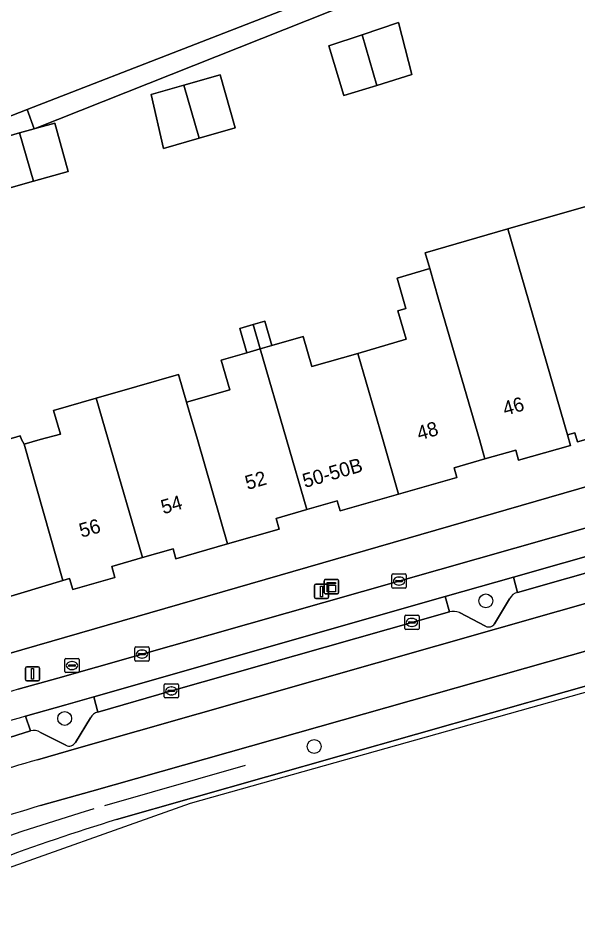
# Model space of a CAD drawing. Extents: x 161798 to 162385, y 382315 to 382833.
# Drawn here: x 162189.2 to 162228.5, y 382466.3 to 382529.7 of the extents above; entities that cross this region are included whole.
import ezdxf

# ---------------------------------------------------------------- set-up
doc = ezdxf.new("R2010")
doc.units = 0
for name, color, linetype in [('IMGEO_Berm_groen', 7, 'Continuous'), ('IMGEO_Berm_open', 7, 'Continuous'), ('IMGEO_Boom', 7, 'Continuous'), ('IMGEO_Brandkraan', 7, 'Continuous'), ('IMGEO_Erf', 7, 'Continuous'), ('IMGEO_Fietspad_open', 7, 'Continuous'), ('IMGEO_Hek', 7, 'Continuous'), ('IMGEO_Kast', 7, 'Continuous'), ('IMGEO_Kolk', 7, 'Continuous'), ('IMGEO_Lichtmast', 7, 'Continuous'), ('IMGEO_Pand', 7, 'Continuous'), ('IMGEO_Pand_nummerreeks', 7, 'Continuous'), ('IMGEO_Parkeervlak_open', 7, 'Continuous'), ('IMGEO_Rijbaan_lokaal_gesloten', 7, 'Continuous'), ('IMGEO_Voetpad_open', 7, 'Continuous')]:
    doc.layers.add(name, color=color, linetype=linetype)

msp = doc.modelspace()

# ---------------------------------------------------------------- linework, layer by layer
at = {"layer": 'IMGEO_Berm_groen'}
for points in [[(162280.595, 382500), (162273.843, 382497.909), (162253.573, 382492.078), (162194.344, 382475.272), (162190.754, 382474.253)], [(162196.083, 382473.27), (162254.078, 382489.776), (162276.34, 382496.076)], [(162224.276, 382489.255), (162224.001, 382490.332), (162219.188, 382488.959), (162219.491, 382487.892)], [(162222.667, 382487.051), (162223.717, 382488.812)], [(162220.189, 382487.838), (162222.02, 382486.877)], [(162194.767, 382480.835), (162194.496, 382481.917), (162192.521, 382481.354), (162189.689, 382480.547), (162190.041, 382479.519)], [(162193.2, 382478.695), (162194.252, 382480.421)], [(162190.743, 382479.406), (162192.521, 382478.51)]]:
    msp.add_lwpolyline(points, dxfattribs=at)
for centre, radius, start, end in [((162224.464, 382488.444), 0.833, 103.04789, 153.74481), ((162219.76, 382486.826), 1.099, 67.00181, 104.15057), ((162222.247, 382487.321), 0.499, 242.90364, 327.20158), ((162194.992, 382480.028), 0.838, 105.57995, 152.01051), ((162190.251, 382478.589), 0.953, 58.9619, 102.74934), ((162192.767, 382478.945), 0.5, 240.5103, 329.97138), ((162228.65, 382344.283), 135.383, 106.25552, 113.06268), ((162242.027, 382324.056), 156.127, 107.11411, 113.74549)]:
    msp.add_arc(centre, radius, start, end, dxfattribs=at)
at = {"layer": 'IMGEO_Berm_open'}
for points in [[(162251.566, 382497.017), (162253.771, 382497.648), (162253.443, 382498.728), (162252.125, 382498.353), (162224.001, 382490.332), (162224.276, 382489.255), (162234.717, 382492.227)], [(162219.491, 382487.892), (162219.188, 382488.959), (162194.496, 382481.917), (162194.767, 382480.835), (162199.942, 382482.327)]]:
    msp.add_lwpolyline(points, close=True, dxfattribs=at)
msp.add_lwpolyline([(162181.656, 382476.81), (162185.663, 382478.139), (162190.041, 382479.519), (162189.689, 382480.547)], dxfattribs=at)
msp.add_arc((162233.268, 382330.005), 156.723, 106.14456, 111.62285, dxfattribs=at)
at = {"layer": 'IMGEO_Boom'}
for centre in [(162222.05, 382488.655), (162192.447, 382480.389), (162209.977, 382478.413)]:
    msp.add_circle(centre, 0.489, dxfattribs=at)
at = {"layer": 'IMGEO_Brandkraan'}
for p, q in [((162192.458, 382483.684), (162192.458, 382484.536)), ((162192.533, 382484.61), (162193.385, 382484.61)), ((162193.459, 382484.536), (162193.459, 382483.684)), ((162192.717, 382484.104), (162192.717, 382484.116)), ((162193.155, 382484.067), (162192.757, 382484.067)), ((162192.76, 382484.153), (162193.158, 382484.153)), ((162192.946, 382484.39), (162192.971, 382484.39)), ((162193.201, 382484.116), (162193.201, 382484.104)), ((162193.385, 382483.61), (162192.533, 382483.61)), ((162192.969, 382483.83), (162192.944, 382483.83))]:
    msp.add_line(p, q, dxfattribs=at)
for points in [[(162192.458, 382483.684), (162192.458, 382484.536)], [(162192.533, 382484.61), (162193.385, 382484.61)], [(162193.459, 382484.536), (162193.459, 382483.684)], [(162193.385, 382483.61), (162192.533, 382483.61)]]:
    msp.add_lwpolyline(points, dxfattribs=at)
for centre, radius, start, end in [((162192.535, 382484.534), 0.0765, 91.55205, 178.44795), ((162192.535, 382484.534), 0.0765, 91.55205, 178.44795), ((162193.383, 382484.534), 0.0765, 1.55205, 88.44795), ((162193.383, 382484.534), 0.0765, 1.55205, 88.44795), ((162192.757, 382484.113), 0.0403, 85.87752, 175.75265), ((162192.754, 382484.103), 0.0366, 178.93798, 274.71019), ((162193.158, 382484.11), 0.043, 264.86636, 352.45326), ((162193.162, 382484.115), 0.0386, 1.73085, 96.63898), ((162192.535, 382483.686), 0.0765, 181.55205, 268.44795), ((162192.535, 382483.686), 0.0765, 181.55205, 268.44795), ((162193.383, 382483.686), 0.0765, 271.55205, 358.44795), ((162193.383, 382483.686), 0.0765, 271.55205, 358.44795)]:
    msp.add_arc(centre, radius, start, end, dxfattribs=at)
for centre, major_axis, ratio, start_param, end_param in [((162192.945, 382484.11), (-0.387, 0.002), 0.722429, 4.712389, 7.853982), ((162192.97, 382484.11), (-0.39, 0.002), 0.717154, 1.570796, 4.712389)]:
    msp.add_ellipse(centre, major_axis=major_axis, ratio=ratio, start_param=start_param, end_param=end_param, dxfattribs=at)
at = {"layer": 'IMGEO_Erf'}
for points in [[(162219.043, 382533.313), (162190.372, 382521.886), (162191.748, 382522.272), (162192.702, 382518.872), (162190.244, 382518.182), (162188.035, 382517.562)], [(162187.081, 382520.962), (162189.262, 382521.574), (162190.297, 382521.865), (162189.806, 382523.221), (162180.309, 382519.521)], [(162188.454, 382500), (162189.318, 382500.271), (162189.399, 382500), (162189.593, 382499.683), (162190.731, 382500), (162192.141, 382500.393), (162191.662, 382502.043), (162194.664, 382502.915), (162197.517, 382503.744), (162200.44, 382504.593), (162201.009, 382502.628), (162204.061, 382503.514), (162203.456, 382505.598), (162205.25, 382506.119), (162204.756, 382507.826), (162205.69, 382508.096), (162206.515, 382508.335), (162207.008, 382506.629), (162209.208, 382507.268), (162209.828, 382505.135), (162213.043, 382506.069), (162216.453, 382507.059), (162215.873, 382509.056), (162216.431, 382509.218), (162215.808, 382511.364), (162218.114, 382512.034), (162217.793, 382513.153), (162223.59, 382514.823), (162229.232, 382516.449)], [(162231.477, 382500.702), (162228.499, 382499.84), (162228.313, 382500.484), (162227.784, 382500.331), (162227.997, 382499.598), (162224.353, 382498.552), (162224.149, 382499.264), (162221.984, 382498.643), (162219.818, 382498.022), (162220.015, 382497.337), (162215.911, 382496.16), (162211.812, 382494.984), (162211.609, 382495.691), (162209.459, 382495.075), (162207.309, 382494.458), (162207.526, 382493.701), (162203.895, 382492.66), (162200.264, 382491.618), (162200.064, 382492.318), (162197.91, 382491.7), (162195.753, 382491.081), (162195.977, 382490.299), (162193.013, 382489.449), (162192.786, 382490.242), (162192.314, 382490.1), (162186.388, 382488.315)], [(162170.756, 382478.827), (162179.692, 382482.178), (162187.464, 382484.653), (162240.584, 382500)]]:
    msp.add_lwpolyline(points, dxfattribs=at)
for points in [[(162214.377, 382524.922), (162212.077, 382524.211), (162211.013, 382527.708), (162213.346, 382528.485), (162215.899, 382529.336), (162216.855, 382525.688)], [(162201.897, 382521.205), (162199.395, 382520.493), (162198.525, 382524.276), (162200.819, 382524.929), (162203.378, 382525.657), (162204.439, 382521.928)]]:
    msp.add_lwpolyline(points, close=True, dxfattribs=at)
at = {"layer": 'IMGEO_Fietspad_open'}
for points in [[(162270.134, 382505.503), (162251.815, 382500.25), (162250.936, 382500), (162191.958, 382483.232), (162189.171, 382482.44)], [(162189.689, 382480.547), (162192.521, 382481.354), (162194.496, 382481.917), (162219.188, 382488.959), (162224.001, 382490.332), (162252.125, 382498.353)]]:
    msp.add_lwpolyline(points, dxfattribs=at)
for centre, radius, start, end in [((162233.268, 382329.842), 158.842, 106.11816, 111.52979), ((162233.268, 382330.005), 156.723, 106.14456, 111.62285)]:
    msp.add_arc(centre, radius, start, end, dxfattribs=at)
at = {"layer": 'IMGEO_Hek'}
for points in [[(162195.266, 382474.252), (162205.151, 382477.1)], [(162181.377, 382469.508), (162185.392, 382471.037), (162189.448, 382472.454), (162193.541, 382473.757), (162194.518, 382474.049)]]:
    msp.add_lwpolyline(points, dxfattribs=at)
at = {"layer": 'IMGEO_Kast'}
for p, q in [((162210.693, 382489.233), (162210.693, 382490.074)), ((162210.693, 382490.074), (162210.693, 382489.233)), ((162210.768, 382490.158), (162211.609, 382490.158)), ((162211.609, 382490.158), (162210.768, 382490.158)), ((162211.693, 382490.083), (162211.693, 382489.242)), ((162211.693, 382489.242), (162211.693, 382490.083)), ((162211.618, 382489.158), (162210.777, 382489.158)), ((162210.777, 382489.158), (162211.618, 382489.158))]:
    msp.add_line(p, q, dxfattribs=at)
for points in [[(162210.888, 382489.948), (162211.488, 382489.948), (162211.488, 382489.863), (162210.888, 382489.863), (162210.888, 382489.948)], [(162210.888, 382489.773), (162211.488, 382489.773), (162211.488, 382489.284), (162210.888, 382489.284), (162210.888, 382489.773)]]:
    msp.add_lwpolyline(points, dxfattribs=at)
msp.add_circle((162210.972, 382489.622), 0.0377, dxfattribs=at)
for centre, start, end in [((162210.771, 382490.08), 92.4484, 184.28452), ((162210.771, 382490.08), 92.4484, 184.28452), ((162211.615, 382490.08), 2.4484, 94.28452), ((162211.615, 382490.08), 2.4484, 94.28452), ((162210.771, 382489.236), 182.4484, 274.28452), ((162210.771, 382489.236), 182.4484, 274.28452), ((162211.615, 382489.236), 272.4484, 4.28452), ((162211.615, 382489.236), 272.4484, 4.28452)]:
    msp.add_arc(centre, 0.0779, start, end, dxfattribs=at)
at = {"layer": 'IMGEO_Kolk'}
for p, q in [((162215.447, 382489.624), (162215.447, 382490.476)), ((162215.522, 382490.55), (162216.374, 382490.55)), ((162215.935, 382490.33), (162215.96, 382490.33)), ((162216.448, 382490.476), (162216.448, 382489.624)), ((162215.706, 382490.044), (162215.706, 382490.056)), ((162216.144, 382490.007), (162215.746, 382490.007)), ((162215.749, 382490.093), (162216.147, 382490.093)), ((162215.958, 382489.77), (162215.933, 382489.77)), ((162216.19, 382490.056), (162216.19, 382490.044)), ((162216.374, 382489.55), (162215.522, 382489.55)), ((162216.351, 382486.715), (162216.351, 382487.567)), ((162216.426, 382487.641), (162217.278, 382487.641)), ((162216.61, 382487.135), (162216.61, 382487.147)), ((162217.048, 382487.098), (162216.65, 382487.098)), ((162216.653, 382487.184), (162217.051, 382487.184)), ((162216.839, 382487.421), (162216.864, 382487.421)), ((162217.094, 382487.147), (162217.094, 382487.135)), ((162217.352, 382487.567), (162217.352, 382486.715)), ((162217.278, 382486.641), (162216.426, 382486.641)), ((162216.862, 382486.861), (162216.837, 382486.861)), ((162197.379, 382484.489), (162197.379, 382485.341)), ((162197.454, 382485.415), (162198.306, 382485.415)), ((162197.867, 382485.195), (162197.892, 382485.195)), ((162198.38, 382485.341), (162198.38, 382484.489)), ((162197.638, 382484.909), (162197.638, 382484.921)), ((162198.076, 382484.872), (162197.678, 382484.872)), ((162197.681, 382484.958), (162198.079, 382484.958)), ((162197.89, 382484.635), (162197.865, 382484.635)), ((162198.122, 382484.921), (162198.122, 382484.909)), ((162198.306, 382484.415), (162197.454, 382484.415)), ((162199.441, 382481.902), (162199.441, 382482.754)), ((162199.516, 382482.828), (162200.368, 382482.828)), ((162200.442, 382482.754), (162200.442, 382481.902)), ((162199.7, 382482.322), (162199.7, 382482.334)), ((162200.138, 382482.285), (162199.74, 382482.285)), ((162199.743, 382482.371), (162200.141, 382482.371)), ((162199.952, 382482.048), (162199.927, 382482.048)), ((162199.929, 382482.608), (162199.954, 382482.608)), ((162200.184, 382482.334), (162200.184, 382482.322)), ((162200.368, 382481.828), (162199.516, 382481.828))]:
    msp.add_line(p, q, dxfattribs=at)
for points in [[(162215.447, 382489.624), (162215.447, 382490.476)], [(162215.522, 382490.55), (162216.374, 382490.55)], [(162216.448, 382490.476), (162216.448, 382489.624)], [(162216.374, 382489.55), (162215.522, 382489.55)], [(162216.351, 382486.715), (162216.351, 382487.567)], [(162216.426, 382487.641), (162217.278, 382487.641)], [(162217.352, 382487.567), (162217.352, 382486.715)], [(162217.278, 382486.641), (162216.426, 382486.641)], [(162197.379, 382484.489), (162197.379, 382485.341)], [(162197.454, 382485.415), (162198.306, 382485.415)], [(162198.38, 382485.341), (162198.38, 382484.489)], [(162198.306, 382484.415), (162197.454, 382484.415)], [(162199.441, 382481.902), (162199.441, 382482.754)], [(162199.516, 382482.828), (162200.368, 382482.828)], [(162200.442, 382482.754), (162200.442, 382481.902)], [(162200.368, 382481.828), (162199.516, 382481.828)]]:
    msp.add_lwpolyline(points, dxfattribs=at)
for centre, radius, start, end in [((162215.524, 382490.474), 0.0765, 91.55205, 178.44795), ((162215.524, 382490.474), 0.0765, 91.55205, 178.44795), ((162216.372, 382490.474), 0.0765, 1.55205, 88.44795), ((162216.372, 382490.474), 0.0765, 1.55205, 88.44795), ((162215.524, 382489.626), 0.0765, 181.55205, 268.44795), ((162215.524, 382489.626), 0.0765, 181.55205, 268.44795), ((162215.746, 382490.053), 0.0403, 85.87752, 175.75265), ((162215.743, 382490.043), 0.0366, 178.93798, 274.71019), ((162216.147, 382490.05), 0.043, 264.86636, 352.45326), ((162216.151, 382490.055), 0.0386, 1.73085, 96.63898), ((162216.372, 382489.626), 0.0765, 271.55205, 358.44795), ((162216.372, 382489.626), 0.0765, 271.55205, 358.44795), ((162216.428, 382487.565), 0.0765, 91.55205, 178.44795), ((162216.428, 382487.565), 0.0765, 91.55205, 178.44795), ((162216.65, 382487.144), 0.0403, 85.87752, 175.75265), ((162216.647, 382487.134), 0.0366, 178.93798, 274.71019), ((162217.051, 382487.141), 0.043, 264.86636, 352.45326), ((162217.055, 382487.146), 0.0386, 1.73085, 96.63898), ((162217.276, 382487.565), 0.0765, 1.55205, 88.44795), ((162217.276, 382487.565), 0.0765, 1.55205, 88.44795), ((162216.428, 382486.717), 0.0765, 181.55205, 268.44795), ((162216.428, 382486.717), 0.0765, 181.55205, 268.44795), ((162217.276, 382486.717), 0.0765, 271.55205, 358.44795), ((162217.276, 382486.717), 0.0765, 271.55205, 358.44795), ((162197.456, 382485.339), 0.0765, 91.55205, 178.44795), ((162197.456, 382485.339), 0.0765, 91.55205, 178.44795), ((162198.304, 382485.339), 0.0765, 1.55205, 88.44795), ((162198.304, 382485.339), 0.0765, 1.55205, 88.44795), ((162197.678, 382484.918), 0.0403, 85.87752, 175.75265), ((162197.675, 382484.908), 0.0366, 178.93798, 274.71019), ((162198.079, 382484.915), 0.043, 264.86636, 352.45326), ((162198.083, 382484.92), 0.0386, 1.73085, 96.63898), ((162197.456, 382484.491), 0.0765, 181.55205, 268.44795), ((162197.456, 382484.491), 0.0765, 181.55205, 268.44795), ((162198.304, 382484.491), 0.0765, 271.55205, 358.44795), ((162198.304, 382484.491), 0.0765, 271.55205, 358.44795), ((162199.518, 382482.752), 0.0765, 91.55205, 178.44795), ((162199.518, 382482.752), 0.0765, 91.55205, 178.44795), ((162200.366, 382482.752), 0.0765, 1.55205, 88.44795), ((162200.366, 382482.752), 0.0765, 1.55205, 88.44795), ((162199.74, 382482.331), 0.0403, 85.87752, 175.75265), ((162199.737, 382482.321), 0.0366, 178.93798, 274.71019), ((162200.141, 382482.328), 0.043, 264.86636, 352.45326), ((162200.145, 382482.333), 0.0386, 1.73085, 96.63898), ((162199.518, 382481.904), 0.0765, 181.55205, 268.44795), ((162199.518, 382481.904), 0.0765, 181.55205, 268.44795), ((162200.366, 382481.904), 0.0765, 271.55205, 358.44795), ((162200.366, 382481.904), 0.0765, 271.55205, 358.44795)]:
    msp.add_arc(centre, radius, start, end, dxfattribs=at)
for centre, major_axis, ratio, start_param, end_param in [((162215.934, 382490.05), (-0.387, 0.002), 0.722429, 4.712389, 7.853982), ((162215.959, 382490.05), (-0.39, 0.002), 0.717154, 1.570796, 4.712389), ((162216.838, 382487.141), (-0.387, 0.002), 0.722429, 4.712389, 7.853982), ((162216.863, 382487.141), (-0.39, 0.002), 0.717154, 1.570796, 4.712389), ((162197.866, 382484.915), (-0.387, 0.002), 0.722429, 4.712389, 7.853982), ((162197.891, 382484.915), (-0.39, 0.002), 0.717154, 1.570796, 4.712389), ((162199.928, 382482.328), (-0.387, 0.002), 0.722429, 4.712389, 7.853982), ((162199.953, 382482.328), (-0.39, 0.002), 0.717154, 1.570796, 4.712389)]:
    msp.add_ellipse(centre, major_axis=major_axis, ratio=ratio, start_param=start_param, end_param=end_param, dxfattribs=at)
at = {"layer": 'IMGEO_Lichtmast'}
for p, q in [((162210.002, 382488.929), (162210.002, 382489.729)), ((162210.002, 382489.729), (162210.002, 382488.929)), ((162210.102, 382489.829), (162210.892, 382489.829)), ((162210.892, 382489.829), (162210.102, 382489.829)), ((162210.992, 382489.729), (162210.992, 382488.929)), ((162210.992, 382488.929), (162210.992, 382489.729)), ((162210.892, 382488.829), (162210.102, 382488.829)), ((162210.102, 382488.829), (162210.892, 382488.829)), ((162189.682, 382483.128), (162189.682, 382483.928)), ((162189.682, 382483.928), (162189.682, 382483.128)), ((162189.782, 382484.028), (162190.572, 382484.028)), ((162190.572, 382484.028), (162189.782, 382484.028)), ((162190.672, 382483.928), (162190.672, 382483.128)), ((162190.672, 382483.128), (162190.672, 382483.928)), ((162190.572, 382483.028), (162189.782, 382483.028)), ((162189.782, 382483.028), (162190.572, 382483.028))]:
    msp.add_line(p, q, dxfattribs=at)
for points in [[(162210.422, 382489.704), (162210.572, 382489.704), (162210.572, 382488.954), (162210.422, 382488.954), (162210.422, 382489.704)], [(162190.102, 382483.903), (162190.252, 382483.903), (162190.252, 382483.153), (162190.102, 382483.153), (162190.102, 382483.903)]]:
    msp.add_lwpolyline(points, dxfattribs=at)
for centre, start, end in [((162210.102, 382489.729), 90, 180), ((162210.102, 382489.729), 90, 180), ((162210.892, 382489.729), 0, 90), ((162210.892, 382489.729), 360, 90), ((162210.102, 382488.929), 180, 270), ((162210.102, 382488.929), 180, 270), ((162210.892, 382488.929), 270, 0), ((162210.892, 382488.929), 270, 0), ((162189.782, 382483.928), 90, 180), ((162189.782, 382483.928), 90, 180), ((162190.572, 382483.928), 0, 90), ((162190.572, 382483.928), 360, 90), ((162189.782, 382483.128), 180, 270), ((162189.782, 382483.128), 180, 270), ((162190.572, 382483.128), 270, 0), ((162190.572, 382483.128), 270, 0)]:
    msp.add_arc(centre, 0.1, start, end, dxfattribs=at)
at = {"layer": 'IMGEO_Pand'}
for points in [[(162213.462, 382532.438), (162213.43, 382532.539), (162210.904, 382540.496), (162184.096, 382530.759), (162178.17, 382528.607), (162175.421, 382529.7), (162175.13, 382528.968), (162172.056, 382530.191), (162173.203, 382533.073), (162169.14, 382534.691), (162165.279, 382524.987), (162172.735, 382522.522), (162172.781, 382522.638), (162174.284, 382522.749), (162177.063, 382522.953), (162178.919, 382523.09), (162180.309, 382519.521), (162189.806, 382523.221)], [(162214.377, 382524.922), (162216.855, 382525.688), (162215.899, 382529.336), (162213.346, 382528.485)], [(162214.377, 382524.922), (162213.346, 382528.485), (162211.013, 382527.708), (162212.077, 382524.211)], [(162201.897, 382521.205), (162204.439, 382521.928), (162203.378, 382525.657), (162200.819, 382524.929)], [(162201.897, 382521.205), (162200.819, 382524.929), (162198.525, 382524.276), (162199.395, 382520.493)], [(162190.372, 382521.886), (162190.297, 382521.865), (162189.262, 382521.574), (162190.244, 382518.182), (162192.702, 382518.872), (162191.748, 382522.272)], [(162189.262, 382521.574), (162187.081, 382520.962), (162188.035, 382517.562), (162190.244, 382518.182)], [(162223.59, 382514.823), (162227.784, 382500.331), (162228.313, 382500.484), (162228.499, 382499.84), (162231.477, 382500.702), (162231.29, 382501.345), (162233.424, 382501.963), (162229.718, 382514.762), (162229.232, 382516.449)], [(162223.59, 382514.823), (162217.793, 382513.153), (162218.114, 382512.034), (162218.73, 382509.886), (162221.591, 382500), (162221.984, 382498.643), (162224.149, 382499.264), (162224.353, 382498.552), (162227.997, 382499.598), (162227.784, 382500.331)], [(162218.114, 382512.034), (162215.808, 382511.364), (162216.431, 382509.218), (162215.873, 382509.056), (162216.453, 382507.059), (162213.043, 382506.069), (162214.8, 382500), (162215.911, 382496.16), (162220.015, 382497.337), (162219.818, 382498.022), (162221.984, 382498.643), (162221.591, 382500), (162218.73, 382509.886)], [(162205.69, 382508.096), (162204.756, 382507.826), (162205.25, 382506.119), (162206.184, 382506.39)], [(162205.69, 382508.096), (162206.184, 382506.39), (162207.008, 382506.629), (162206.515, 382508.335)], [(162213.043, 382506.069), (162209.828, 382505.135), (162209.208, 382507.268), (162207.008, 382506.629), (162206.184, 382506.39), (162208.034, 382500), (162209.459, 382495.075), (162211.609, 382495.691), (162211.812, 382494.984), (162215.911, 382496.16), (162214.8, 382500)], [(162208.034, 382500), (162206.184, 382506.39), (162205.25, 382506.119), (162203.456, 382505.598), (162204.061, 382503.514), (162201.009, 382502.628), (162201.216, 382501.913), (162201.77, 382500), (162203.895, 382492.66), (162207.526, 382493.701), (162207.309, 382494.458), (162209.459, 382495.075)], [(162201.009, 382502.628), (162200.44, 382504.593), (162197.517, 382503.744), (162194.664, 382502.915), (162195.508, 382500), (162197.91, 382491.7), (162200.064, 382492.318), (162200.264, 382491.618), (162203.895, 382492.66), (162201.77, 382500), (162201.216, 382501.913)], [(162189.593, 382499.683), (162192.314, 382490.1), (162192.786, 382490.242), (162193.013, 382489.449), (162195.977, 382490.299), (162195.753, 382491.081), (162197.91, 382491.7), (162195.508, 382500), (162194.664, 382502.915), (162191.662, 382502.043), (162192.141, 382500.393), (162190.731, 382500)], [(162189.593, 382499.683), (162189.399, 382500), (162189.318, 382500.271), (162188.454, 382500), (162186.171, 382499.284), (162185.587, 382501.343), (162182.648, 382500.547), (162182.68, 382500.432), (162182.779, 382500.084), (162183.265, 382498.373), (162183.06, 382498.309), (162186.388, 382488.315), (162192.314, 382490.1)]]:
    msp.add_lwpolyline(points, close=True, dxfattribs=at)
at = {"layer": 'IMGEO_Parkeervlak_open'}
for points in [[(162253.771, 382497.648), (162251.566, 382497.017), (162234.717, 382492.227), (162224.276, 382489.255)], [(162190.53, 382477.482), (162193.433, 382478.31), (162252.312, 382495.11)], [(162223.717, 382488.812), (162222.667, 382487.051)], [(162219.491, 382487.892), (162199.942, 382482.327), (162194.767, 382480.835)], [(162222.02, 382486.877), (162220.189, 382487.838)], [(162194.252, 382480.421), (162193.2, 382478.695)], [(162190.041, 382479.519), (162185.663, 382478.139), (162181.656, 382476.81)], [(162192.521, 382478.51), (162190.743, 382479.406)]]:
    msp.add_lwpolyline(points, dxfattribs=at)
for centre, radius, start, end in [((162224.464, 382488.444), 0.833, 103.04789, 153.74481), ((162219.76, 382486.826), 1.099, 67.00181, 104.15057), ((162222.247, 382487.321), 0.499, 242.90364, 327.20158), ((162194.992, 382480.028), 0.838, 105.57995, 152.01051), ((162190.251, 382478.589), 0.953, 58.9619, 102.74934), ((162192.767, 382478.945), 0.5, 240.5103, 329.97138), ((162230.29, 382337.919), 145.116, 105.90174, 111.70337)]:
    msp.add_arc(centre, radius, start, end, dxfattribs=at)
at = {"layer": 'IMGEO_Rijbaan_lokaal_gesloten'}
for points in [[(162050.268, 382372.421), (162072.514, 382380.58), (162108.457, 382405.716), (162118.152, 382417.002), (162130.306, 382431.424), (162145.022, 382444.832), (162160.813, 382456.745), (162180.588, 382467.067), (162185.966, 382468.979), (162201.279, 382474.422), (162245.387, 382486.842), (162282.905, 382497.501), (162306.448, 382506.279), (162315.724, 382511.35)], [(162273.101, 382501.077), (162269.349, 382500), (162252.312, 382495.11), (162193.433, 382478.31), (162190.53, 382477.482)], [(162190.754, 382474.253), (162194.344, 382475.272), (162253.573, 382492.078), (162273.843, 382497.909)], [(162276.34, 382496.076), (162254.078, 382489.776), (162196.083, 382473.27)]]:
    msp.add_lwpolyline(points, dxfattribs=at)
for centre, radius, start, end in [((162230.29, 382337.919), 145.116, 105.90174, 111.70337), ((162228.65, 382344.283), 135.383, 106.25552, 113.06268), ((162242.027, 382324.056), 156.127, 107.11411, 113.74549)]:
    msp.add_arc(centre, radius, start, end, dxfattribs=at)
at = {"layer": 'IMGEO_Voetpad_open'}
for points in [[(162213.462, 382532.438), (162189.806, 382523.221), (162190.297, 382521.865), (162190.372, 382521.886), (162219.043, 382533.313)], [(162280.146, 382511.67), (162275.901, 382510.235), (162266.056, 382507.22), (162265.144, 382506.94), (162262.221, 382506.045), (162240.584, 382500), (162187.464, 382484.653), (162179.692, 382482.178), (162170.756, 382478.827)], [(162189.171, 382482.44), (162191.958, 382483.232), (162250.936, 382500)]]:
    msp.add_lwpolyline(points, dxfattribs=at)
msp.add_arc((162233.268, 382329.842), 158.842, 106.11816, 111.52979, dxfattribs=at)

# ---------------------------------------------------------------- texts
at = {"layer": 'IMGEO_Pand_nummerreeks'}
for s, rotation, p in [('46', 16.00271, (162223.399, 382501.67)), ('48', 16.00271, (162217.363, 382499.94)), ('50-50B', 15.98552, (162209.326, 382496.597)), ('52', 16.1173, (162205.291, 382496.456)), ('54', 16.1173, (162199.375, 382494.746)), ('56', 15.95726, (162193.625, 382493.095))]:
    msp.add_text(s, height=1, rotation=rotation, dxfattribs=at).set_placement(p)

doc.saveas('drawing.dxf')
